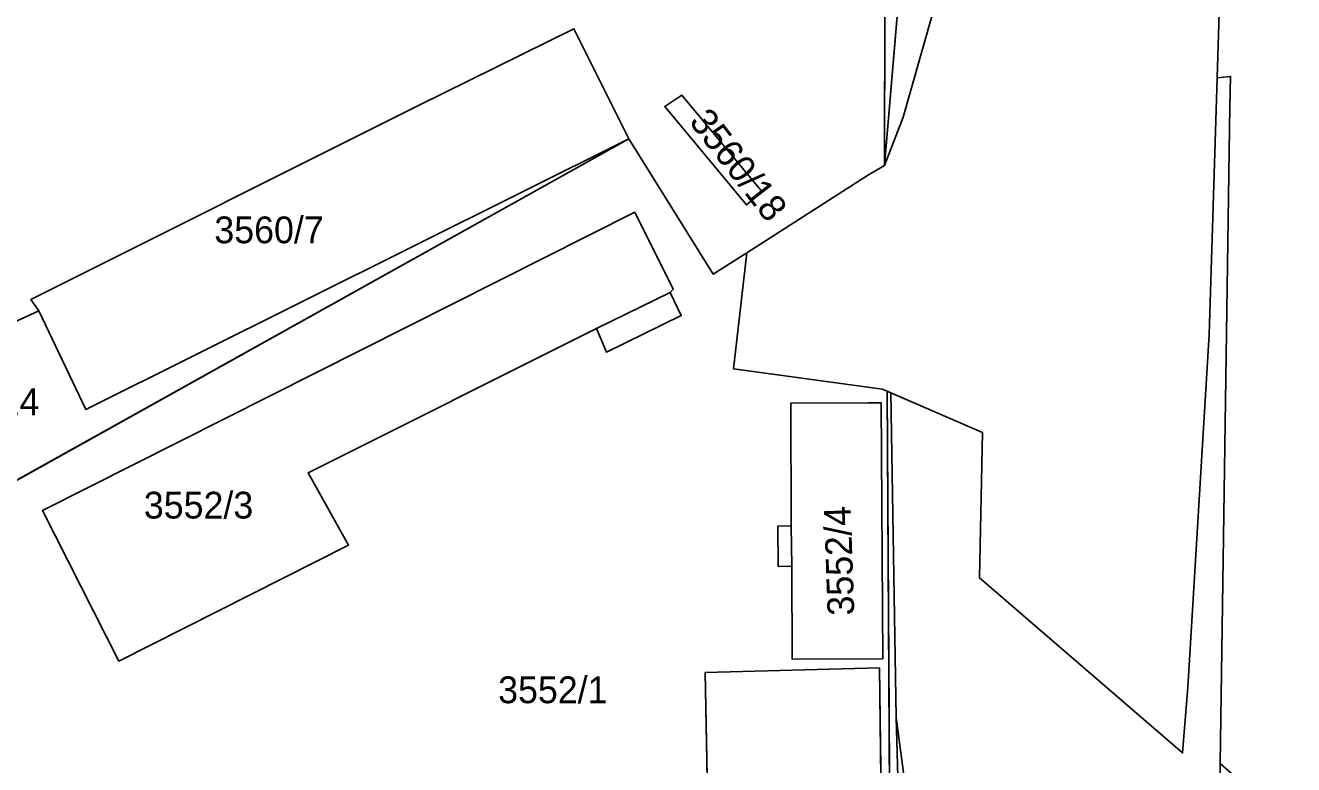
# Model space of a CAD drawing. Extents: x -262657 to -261595, y -1238015 to -1237156.
# Drawn here: x -262474.2 to -262379.4, y -1237393.1 to -1237337.9 of the extents above; entities that cross this region are included whole.
import ezdxf

# ---------------------------------------------------------------- set-up
doc = ezdxf.new("R2010")
doc.units = 0
for name, color, linetype in [('body_kn', 7, 'Continuous'), ('kladpar_druhypozemkov', 7, 'Continuous'), ('kladpar_hranice', 7, 'Continuous'), ('kladpar_parcelnecisla', 7, 'Continuous'), ('kladpar_plochy', 7, 'Continuous'), ('zappar_hrandruhpozemk', 7, 'Continuous')]:
    doc.layers.add(name, color=color, linetype=linetype)

msp = doc.modelspace()

# ---------------------------------------------------------------- linework, layer by layer
at = {"layer": 'body_kn'}
for p, q in [((-262433.18, -1237338.12), (-262433.18, -1237338.12)), ((-262385.1, -1237341.8), (-262385.1, -1237341.8)), ((-262384.08, -1237341.68), (-262384.08, -1237341.68)), ((-262425.11, -1237343.09), (-262425.11, -1237343.09)), ((-262444.86, -1237343.89), (-262444.86, -1237343.89)), ((-262426.39, -1237343.92), (-262426.39, -1237343.92)), ((-262426.39, -1237343.92), (-262426.39, -1237343.92)), ((-262384.13, -1237343.92), (-262384.13, -1237343.92)), ((-262408.57, -1237344.73), (-262408.57, -1237344.73)), ((-262429.07, -1237346.36), (-262429.07, -1237346.36)), ((-262429.07, -1237346.36), (-262429.07, -1237346.36)), ((-262409.95, -1237348.33), (-262409.95, -1237348.33)), ((-262409.95, -1237348.33), (-262409.95, -1237348.33)), ((-262411.16, -1237349.03), (-262411.16, -1237349.03)), ((-262419.12, -1237350.31), (-262419.12, -1237350.31)), ((-262420.29, -1237351.28), (-262420.29, -1237351.28)), ((-262428.64, -1237351.84), (-262428.64, -1237351.84)), ((-262420.26, -1237354.86), (-262420.26, -1237354.86)), ((-262420.26, -1237354.86), (-262420.26, -1237354.86)), ((-262422.76, -1237356.46), (-262422.76, -1237356.46)), ((-262425.99, -1237357.84), (-262425.99, -1237357.84)), ((-262425.76, -1237357.59), (-262425.76, -1237357.59)), ((-262473.79, -1237358.35), (-262473.79, -1237358.35)), ((-262473.2, -1237359.19), (-262473.2, -1237359.19)), ((-262473.2, -1237359.19), (-262473.2, -1237359.19)), ((-262425.16, -1237359.56), (-262425.16, -1237359.56)), ((-262431.5, -1237360.53), (-262431.5, -1237360.53)), ((-262431.5, -1237360.53), (-262431.5, -1237360.53)), ((-262385.69, -1237360.96), (-262385.69, -1237360.96)), ((-262430.74, -1237362.29), (-262430.74, -1237362.29)), ((-262421.25, -1237363.54), (-262421.25, -1237363.54)), ((-262411.22, -1237364.91), (-262411.22, -1237364.91)), ((-262410.14, -1237365.06), (-262410.14, -1237365.06)), ((-262409.77, -1237365.21), (-262409.77, -1237365.21)), ((-262409.77, -1237365.21), (-262409.77, -1237365.21)), ((-262409.48, -1237365.34), (-262409.48, -1237365.34)), ((-262416.96, -1237366.1), (-262416.96, -1237366.1)), ((-262416.96, -1237366.1), (-262416.96, -1237366.1)), ((-262411.22, -1237366.08), (-262411.22, -1237366.08)), ((-262410.21, -1237366.08), (-262410.21, -1237366.08)), ((-262469.69, -1237366.58), (-262469.69, -1237366.58)), ((-262402.63, -1237368.29), (-262402.63, -1237368.29)), ((-262453.06, -1237371.31), (-262453.06, -1237371.31)), ((-262472.91, -1237374.11), (-262472.91, -1237374.11)), ((-262472.91, -1237374.11), (-262472.91, -1237374.11)), ((-262417.93, -1237375.28), (-262417.93, -1237375.28)), ((-262416.93, -1237375.27), (-262416.93, -1237375.27)), ((-262416.93, -1237375.27), (-262416.93, -1237375.27)), ((-262450.05, -1237376.72), (-262450.05, -1237376.72)), ((-262417.9, -1237378.3), (-262417.9, -1237378.3)), ((-262416.9, -1237378.29), (-262416.9, -1237378.29)), ((-262402.87, -1237379.16), (-262402.87, -1237379.16)), ((-262467.2, -1237385.37), (-262467.2, -1237385.37)), ((-262416.86, -1237385.24), (-262416.86, -1237385.24)), ((-262410.09, -1237385.2), (-262410.09, -1237385.2)), ((-262423.36, -1237386.22), (-262423.36, -1237386.22)), ((-262423.36, -1237386.22), (-262423.36, -1237386.22)), ((-262410.33, -1237385.89), (-262410.33, -1237385.89)), ((-262387.29, -1237387.33), (-262387.29, -1237387.33)), ((-262409.08, -1237389.58), (-262409.08, -1237389.58)), ((-262409.08, -1237389.58), (-262409.08, -1237389.58)), ((-262387.67, -1237392.23), (-262387.67, -1237392.23)), ((-262384.87, -1237393.03), (-262384.87, -1237393.03))]:
    msp.add_line(p, q, dxfattribs=at)
at = {"layer": 'kladpar_druhypozemkov'}
for p, q in [((-262424.66, -1237345), (-262424.66, -1237345)), ((-262456.05, -1237351.77), (-262456.05, -1237351.77)), ((-262459.72, -1237371.82), (-262459.72, -1237371.82)), ((-262414.39, -1237376.36), (-262414.39, -1237376.36)), ((-262434.61, -1237386.02), (-262434.61, -1237386.02))]:
    msp.add_line(p, q, dxfattribs=at)
at = {"layer": 'kladpar_hranice'}
for p, q in [((-262409.95, -1237348.33), (-262407.82, -1237322.99)), ((-262407.82, -1237322.99), (-262409.95, -1237348.33)), ((-262429.07, -1237346.36), (-262482.17, -1237375.93)), ((-262482.17, -1237375.93), (-262429.07, -1237346.36)), ((-262409.04, -1237482.23), (-262409.77, -1237365.21)), ((-262409.77, -1237365.21), (-262409.04, -1237482.23))]:
    msp.add_line(p, q, dxfattribs=at)
for points in [[(-262381.12, -1237396.31), (-262384.87, -1237393.03), (-262384.13, -1237343.92), (-262384.08, -1237341.68), (-262385.1, -1237341.8), (-262384.44, -1237320.64), (-262383.71, -1237293.13), (-262382.18, -1237279.11), (-262381.79, -1237257.42), (-262382.13, -1237242.28), (-262382.44, -1237239.13), (-262381.89, -1237201.8), (-262387.03, -1237202.02), (-262388.75, -1237173.56), (-262388.87, -1237171.3), (-262389.53, -1237160.15), (-262389.58, -1237158.25)], [(-262470.3, -1237245.86), (-262470.19, -1237256.05), (-262447.67, -1237256.19), (-262442.11, -1237256.24), (-262443.46, -1237263.65), (-262416.94, -1237264.84), (-262415.5, -1237260.36), (-262409.86, -1237250.89), (-262409.88, -1237257.47), (-262410.52, -1237257.47), (-262412.42, -1237275.52), (-262409.82, -1237280.74), (-262409.95, -1237348.33), (-262411.16, -1237349.03), (-262420.26, -1237354.86), (-262422.76, -1237356.46), (-262429.07, -1237346.36), (-262433.18, -1237338.12), (-262444.86, -1237343.89), (-262473.79, -1237358.35), (-262473.2, -1237359.19), (-262481.99, -1237363.24)], [(-262381.79, -1237257.42), (-262382.18, -1237279.11), (-262383.71, -1237293.13), (-262384.44, -1237320.64), (-262385.1, -1237341.8), (-262385.69, -1237360.96), (-262387.29, -1237387.33), (-262387.67, -1237392.23), (-262402.87, -1237379.16), (-262402.63, -1237368.29), (-262409.48, -1237365.34), (-262409.77, -1237365.21), (-262410.14, -1237365.06), (-262411.22, -1237364.91), (-262421.25, -1237363.54), (-262420.26, -1237354.86)], [(-262420.26, -1237354.86), (-262411.16, -1237349.03), (-262409.95, -1237348.33), (-262408.57, -1237344.73), (-262405.62, -1237334.37), (-262407.82, -1237322.99), (-262409.33, -1237315.18), (-262407.1, -1237313.84), (-262406.1, -1237313.23), (-262402.11, -1237310.53), (-262399.26, -1237302.02), (-262405.25, -1237289.96), (-262409.82, -1237280.74), (-262412.42, -1237275.52), (-262410.52, -1237257.47)], [(-262409.95, -1237348.33), (-262409.82, -1237280.74), (-262405.25, -1237289.96)], [(-262407.82, -1237322.99), (-262405.62, -1237334.37), (-262408.57, -1237344.73), (-262409.95, -1237348.33)], [(-262473.2, -1237359.19), (-262473.79, -1237358.35), (-262444.86, -1237343.89), (-262433.18, -1237338.12), (-262429.07, -1237346.36), (-262469.69, -1237366.58), (-262473.2, -1237359.19)], [(-262406.89, -1237480.27), (-262406.95, -1237476.65), (-262408.32, -1237416.99), (-262409.08, -1237389.58), (-262409.48, -1237365.34), (-262402.63, -1237368.29), (-262402.87, -1237379.16), (-262387.67, -1237392.23), (-262387.29, -1237387.33), (-262385.69, -1237360.96), (-262385.1, -1237341.8), (-262384.08, -1237341.68), (-262384.13, -1237343.92), (-262384.87, -1237393.03), (-262385.29, -1237420.2), (-262385.47, -1237432.23), (-262385.66, -1237444.81), (-262385.89, -1237459.88), (-262385.96, -1237461.22), (-262386.8, -1237476.62), (-262404.36, -1237496.91), (-262406.46, -1237499.34), (-262406.89, -1237480.27)], [(-262425.11, -1237343.09), (-262426.39, -1237343.92), (-262420.29, -1237351.28), (-262419.12, -1237350.31), (-262425.11, -1237343.09)], [(-262426.39, -1237343.92), (-262425.11, -1237343.09), (-262419.12, -1237350.31), (-262420.29, -1237351.28), (-262426.39, -1237343.92)], [(-262473.2, -1237359.19), (-262469.69, -1237366.58), (-262429.07, -1237346.36)], [(-262429.07, -1237346.36), (-262422.76, -1237356.46), (-262420.26, -1237354.86), (-262421.25, -1237363.54), (-262411.22, -1237364.91)], [(-262472.91, -1237374.11), (-262428.64, -1237351.84), (-262425.76, -1237357.59), (-262425.99, -1237357.84), (-262425.16, -1237359.56), (-262430.74, -1237362.29), (-262431.5, -1237360.53), (-262453.06, -1237371.31), (-262450.05, -1237376.72), (-262467.2, -1237385.37), (-262472.91, -1237374.11)], [(-262431.5, -1237360.53), (-262430.74, -1237362.29), (-262425.16, -1237359.56), (-262425.99, -1237357.84), (-262425.76, -1237357.59), (-262428.64, -1237351.84), (-262472.91, -1237374.11), (-262467.2, -1237385.37), (-262450.05, -1237376.72), (-262453.06, -1237371.31), (-262431.5, -1237360.53)], [(-262482.17, -1237375.93), (-262488.5, -1237364.1), (-262483.1, -1237361.34), (-262481.99, -1237363.24), (-262473.2, -1237359.19)], [(-262411.22, -1237364.91), (-262410.14, -1237365.06), (-262409.77, -1237365.21)], [(-262409.77, -1237365.21), (-262409.48, -1237365.34), (-262409.08, -1237389.58), (-262408.32, -1237416.99), (-262406.95, -1237476.65), (-262406.89, -1237480.27)], [(-262416.96, -1237366.1), (-262411.22, -1237366.08), (-262410.21, -1237366.08), (-262410.09, -1237385.2), (-262416.86, -1237385.24), (-262416.9, -1237378.29), (-262417.9, -1237378.3), (-262417.93, -1237375.28), (-262416.93, -1237375.27), (-262416.96, -1237366.1)], [(-262411.22, -1237366.08), (-262416.96, -1237366.1), (-262416.93, -1237375.27), (-262417.93, -1237375.28), (-262417.9, -1237378.3), (-262416.9, -1237378.29), (-262416.86, -1237385.24), (-262410.09, -1237385.2), (-262410.21, -1237366.08), (-262411.22, -1237366.08)], [(-262423.36, -1237386.22), (-262410.33, -1237385.89), (-262409.95, -1237416.75), (-262422.79, -1237416.77), (-262423.36, -1237386.22)], [(-262410.33, -1237385.89), (-262423.36, -1237386.22), (-262422.79, -1237416.77), (-262409.95, -1237416.75), (-262410.33, -1237385.89)], [(-262385.29, -1237420.2), (-262384.87, -1237393.03), (-262381.12, -1237396.31), (-262379.37, -1237397.73), (-262379.95, -1237415.38), (-262385.29, -1237420.2)]]:
    msp.add_lwpolyline(points, dxfattribs=at)
at = {"layer": 'kladpar_plochy'}
for p, q in [((-262409.82, -1237280.74), (-262409.95, -1237348.33)), ((-262433.18, -1237338.12), (-262444.86, -1237343.89)), ((-262429.07, -1237346.36), (-262433.18, -1237338.12)), ((-262425.11, -1237343.09), (-262426.39, -1237343.92)), ((-262419.12, -1237350.31), (-262425.11, -1237343.09)), ((-262444.86, -1237343.89), (-262473.79, -1237358.35)), ((-262426.39, -1237343.92), (-262420.29, -1237351.28)), ((-262482.17, -1237375.93), (-262429.07, -1237346.36)), ((-262422.76, -1237356.46), (-262429.07, -1237346.36)), ((-262429.07, -1237346.36), (-262422.76, -1237356.46)), ((-262409.95, -1237348.33), (-262411.16, -1237349.03)), ((-262411.16, -1237349.03), (-262420.26, -1237354.86)), ((-262420.29, -1237351.28), (-262419.12, -1237350.31)), ((-262428.64, -1237351.84), (-262472.91, -1237374.11)), ((-262425.76, -1237357.59), (-262428.64, -1237351.84)), ((-262420.26, -1237354.86), (-262422.76, -1237356.46)), ((-262422.76, -1237356.46), (-262420.26, -1237354.86)), ((-262420.26, -1237354.86), (-262421.25, -1237363.54)), ((-262425.99, -1237357.84), (-262425.76, -1237357.59)), ((-262425.16, -1237359.56), (-262425.99, -1237357.84)), ((-262473.79, -1237358.35), (-262473.2, -1237359.19)), ((-262473.2, -1237359.19), (-262481.99, -1237363.24)), ((-262430.74, -1237362.29), (-262425.16, -1237359.56)), ((-262453.06, -1237371.31), (-262431.5, -1237360.53)), ((-262431.5, -1237360.53), (-262430.74, -1237362.29)), ((-262421.25, -1237363.54), (-262411.22, -1237364.91)), ((-262411.22, -1237364.91), (-262410.14, -1237365.06)), ((-262410.14, -1237365.06), (-262409.77, -1237365.21)), ((-262409.77, -1237365.21), (-262409.04, -1237482.23)), ((-262411.22, -1237366.08), (-262416.96, -1237366.1)), ((-262416.96, -1237366.1), (-262416.93, -1237375.27)), ((-262410.21, -1237366.08), (-262411.22, -1237366.08)), ((-262410.09, -1237385.2), (-262410.21, -1237366.08)), ((-262450.05, -1237376.72), (-262453.06, -1237371.31)), ((-262472.91, -1237374.11), (-262467.2, -1237385.37)), ((-262416.93, -1237375.27), (-262417.93, -1237375.28)), ((-262417.93, -1237375.28), (-262417.9, -1237378.3)), ((-262467.2, -1237385.37), (-262450.05, -1237376.72)), ((-262417.9, -1237378.3), (-262416.9, -1237378.29)), ((-262416.9, -1237378.29), (-262416.86, -1237385.24)), ((-262416.86, -1237385.24), (-262410.09, -1237385.2)), ((-262410.33, -1237385.89), (-262423.36, -1237386.22)), ((-262423.36, -1237386.22), (-262422.79, -1237416.77)), ((-262409.95, -1237416.75), (-262410.33, -1237385.89))]:
    msp.add_line(p, q, dxfattribs=at)
for points in [[(-262381.12, -1237396.31), (-262384.87, -1237393.03), (-262384.13, -1237343.92), (-262384.08, -1237341.68), (-262385.1, -1237341.8), (-262384.44, -1237320.64), (-262383.71, -1237293.13), (-262382.18, -1237279.11), (-262381.79, -1237257.42)], [(-262384.44, -1237320.64), (-262385.1, -1237341.8), (-262385.69, -1237360.96), (-262387.29, -1237387.33), (-262387.67, -1237392.23), (-262402.87, -1237379.16), (-262402.63, -1237368.29), (-262409.48, -1237365.34), (-262409.77, -1237365.21), (-262410.14, -1237365.06), (-262411.22, -1237364.91), (-262421.25, -1237363.54), (-262420.26, -1237354.86), (-262411.16, -1237349.03), (-262409.95, -1237348.33), (-262408.57, -1237344.73), (-262405.62, -1237334.37)]]:
    msp.add_lwpolyline(points, dxfattribs=at)
for points in [[(-262405.25, -1237289.96), (-262407.1, -1237313.84), (-262409.33, -1237315.18), (-262407.82, -1237322.99), (-262409.95, -1237348.33), (-262409.82, -1237280.74)], [(-262407.82, -1237322.99), (-262405.62, -1237334.37), (-262408.57, -1237344.73), (-262409.95, -1237348.33)], [(-262473.2, -1237359.19), (-262473.79, -1237358.35), (-262444.86, -1237343.89), (-262433.18, -1237338.12), (-262429.07, -1237346.36), (-262469.69, -1237366.58)], [(-262406.89, -1237480.27), (-262406.95, -1237476.65), (-262408.32, -1237416.99), (-262409.08, -1237389.58), (-262409.48, -1237365.34), (-262402.63, -1237368.29), (-262402.87, -1237379.16), (-262387.67, -1237392.23), (-262387.29, -1237387.33), (-262385.69, -1237360.96), (-262385.1, -1237341.8), (-262384.08, -1237341.68), (-262384.13, -1237343.92), (-262384.87, -1237393.03), (-262385.29, -1237420.2), (-262385.47, -1237432.23), (-262385.66, -1237444.81), (-262385.89, -1237459.88), (-262385.96, -1237461.22), (-262386.8, -1237476.62), (-262404.36, -1237496.91), (-262406.46, -1237499.34)], [(-262426.39, -1237343.92), (-262425.11, -1237343.09), (-262419.12, -1237350.31), (-262420.29, -1237351.28)], [(-262473.2, -1237359.19), (-262469.69, -1237366.58), (-262429.07, -1237346.36), (-262482.17, -1237375.93), (-262488.5, -1237364.1), (-262483.1, -1237361.34), (-262481.99, -1237363.24)], [(-262472.91, -1237374.11), (-262428.64, -1237351.84), (-262425.76, -1237357.59), (-262425.99, -1237357.84), (-262425.16, -1237359.56), (-262430.74, -1237362.29), (-262431.5, -1237360.53), (-262453.06, -1237371.31), (-262450.05, -1237376.72), (-262467.2, -1237385.37)], [(-262406.89, -1237480.27), (-262409.04, -1237482.23), (-262409.77, -1237365.21), (-262409.48, -1237365.34), (-262409.08, -1237389.58), (-262408.32, -1237416.99), (-262406.95, -1237476.65)], [(-262416.96, -1237366.1), (-262411.22, -1237366.08), (-262410.21, -1237366.08), (-262410.09, -1237385.2), (-262416.86, -1237385.24), (-262416.9, -1237378.29), (-262417.9, -1237378.3), (-262417.93, -1237375.28), (-262416.93, -1237375.27)], [(-262423.36, -1237386.22), (-262410.33, -1237385.89), (-262409.95, -1237416.75), (-262422.79, -1237416.77)], [(-262385.29, -1237420.2), (-262384.87, -1237393.03), (-262381.12, -1237396.31), (-262379.37, -1237397.73), (-262379.95, -1237415.38)]]:
    msp.add_lwpolyline(points, close=True, dxfattribs=at)
at = {"layer": 'zappar_hrandruhpozemk'}
for p, q in [((-262431.5, -1237360.53), (-262425.99, -1237357.84)), ((-262416.93, -1237375.27), (-262416.9, -1237378.29))]:
    msp.add_line(p, q, dxfattribs=at)
msp.add_lwpolyline([(-262409.08, -1237389.58), (-262406.68, -1237407.79), (-262402.35, -1237435.35), (-262400.38, -1237448.64)], dxfattribs=at)

# ---------------------------------------------------------------- texts
at = {"layer": 'kladpar_parcelnecisla'}
for s, rotation, p in [('3560/18', 308, (-262424.632, -1237345.09)), ('3552/4', 92, (-262412.211, -1237381.941))]:
    msp.add_text(s, height=2, rotation=rotation, dxfattribs=at).set_placement(p)
for s, p in [('3560/7', (-262460.072, -1237354.15)), ('3552/14', (-262482.821, -1237367)), ('3552/3', (-262465.342, -1237374.72)), ('3552/1', (-262438.85, -1237388.52))]:
    msp.add_text(s, height=2, dxfattribs=at).set_placement(p)

doc.saveas('drawing.dxf')
